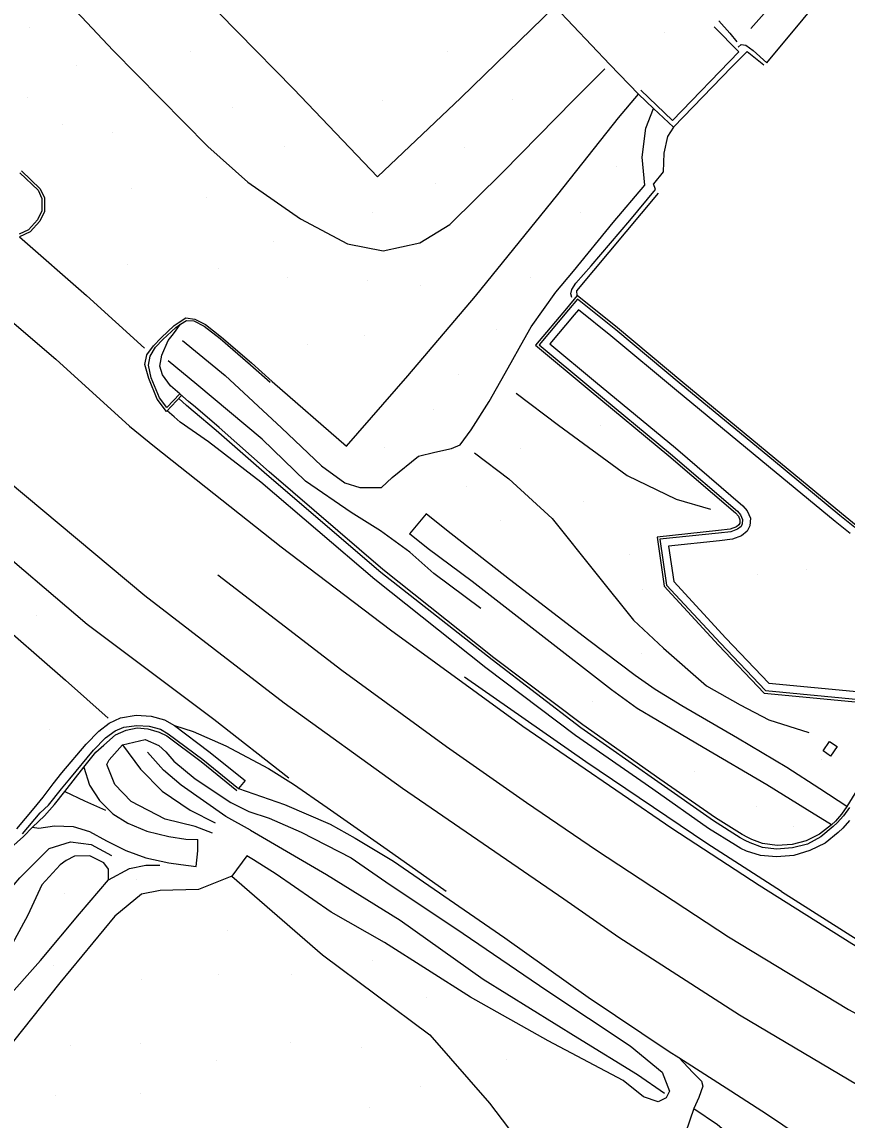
# Model space of a CAD drawing. Extents: x 1497074 to 1501343, y 481943 to 486114.
# Drawn here: x 1497875.9 to 1498037, y 483651.9 to 483866.3 of the extents above; entities that cross this region are included whole.
import ezdxf

# ---------------------------------------------------------------- set-up
doc = ezdxf.new("R2010")
doc.units = 0
doc.layers.add('PH Exist DTM Breakline', color=7, linetype='Continuous')
doc.layers.add('PH Exist DTM Point', color=7, linetype='Continuous')

msp = doc.modelspace()

# ---------------------------------------------------------------- linework, layer by layer
at = {"layer": 'PH Exist DTM Breakline'}
for points in [[(1497795.18, 483976.47), (1497797.64, 483966.43), (1497799.59, 483961.38), (1497803.62, 483955.3), (1497813.72, 483943.95), (1497826.98, 483929.39), (1497841.86, 483913.63), (1497858.06, 483897.16), (1497873.45, 483881.72), (1497887.55, 483867.27), (1497893.7, 483860.73)], [(1498015.8, 483861.38), (1498016.35, 483861.84), (1498017.25, 483861.76), (1498018.67, 483860.68), (1498021.35, 483858.27), (1498028.46, 483866.8), (1498037.85, 483878.16), (1498049.18, 483892.01), (1498057.75, 483902.41), (1498063.3, 483897.92)], [(1497996.32, 483852.15), (1497990.7, 483857.99), (1497979.98, 483869.26), (1497961.64, 483851.49), (1497945.36, 483836.03), (1497929.01, 483853.13), (1497907, 483875.62)], [(1498018.25, 483865.01), (1498023.93, 483871.42), (1498024.29, 483871.81)], [(1498012, 483866.47), (1498014.15, 483864.11), (1498015.54, 483862.38)], [(1498011.1, 483865.34), (1498015.93, 483860.41), (1498002.95, 483847.01), (1497996.78, 483852.96)], [(1497893.7, 483860.73), (1497912.18, 483841.96), (1497920.05, 483834.99), (1497930.29, 483827.82), (1497939.51, 483822.96), (1497946.43, 483821.57), (1497953.58, 483823.16), (1497959.47, 483826.73), (1497969.81, 483836.95), (1497983.7, 483851.04), (1497989.71, 483857.14)], [(1498003.14, 483845.7), (1498014.55, 483857.53), (1498017.51, 483860.53), (1498020.76, 483857.93)], [(1497907.25, 483804.05), (1497915.6, 483797.27), (1497926.58, 483787.02), (1497934.38, 483779.61), (1497938.96, 483776.27), (1497941.89, 483775.39), (1497946.12, 483775.37), (1497948.19, 483777.31), (1497953.35, 483781.51), (1497956.56, 483782.28), (1497959.82, 483782.98), (1497961.48, 483783.7), (1497963.63, 483786.64), (1497967.15, 483792.14), (1497970.86, 483798.73), (1497973.95, 483804.2), (1497975.37, 483806.73), (1497980.17, 483813.49), (1497983.61, 483817.61), (1497991.36, 483827.13), (1497997.53, 483834.43), (1497997.01, 483839.87), (1497997.76, 483845.53), (1497999.22, 483849.37), (1497996.32, 483852.15)], [(1497924.77, 483796.1), (1497939.31, 483783.48), (1497951.29, 483797.19), (1497964.45, 483812.74), (1497980.55, 483832.59), (1497992.41, 483847.55), (1497996.32, 483852.15)], [(1497999.22, 483849.37), (1498003.14, 483845.7), (1498001.95, 483843.94), (1498001.25, 483840.64), (1498001.12, 483836.98), (1497999.21, 483834.64)], [(1497875.49, 483836.83), (1497879.06, 483833.4), (1497879.79, 483831.8), (1497879.8, 483829.39), (1497878.98, 483827.66), (1497877.22, 483825.68), (1497875.36, 483824.83)], [(1497875.83, 483837.19), (1497879.47, 483833.69), (1497880.29, 483831.91), (1497880.3, 483829.28), (1497879.4, 483827.38), (1497877.53, 483825.27), (1497875.44, 483824.32)], [(1497983.3, 483812.47), (1497983.09, 483813.19), (1497983.27, 483814.03), (1497984.07, 483815.25), (1497987.08, 483818.67), (1497994.6, 483827.49), (1497999.65, 483833.53), (1497999.21, 483834.64)], [(1497984.35, 483812.88), (1497984.25, 483813.78), (1498000.2, 483832.86)], [(1497875.44, 483824.32), (1497888.5, 483812.84), (1497899.84, 483802.57)], [(1497865.3, 483815.17), (1497882.51, 483800.42), (1497896.93, 483787.36), (1497901.77, 483783.37)], [(1498038.81, 483767.99), (1498035.96, 483770.3), (1498022.96, 483781.05), (1498004.98, 483795.86), (1497992.2, 483806.54), (1497984.35, 483812.88), (1497982.24, 483810.36), (1497976.2, 483803.16), (1497986.66, 483794.47), (1498002.23, 483781.57), (1498015.26, 483770.41), (1498015.83, 483769.75), (1498016.12, 483769.07), (1498016.08, 483768.41), (1498015.93, 483768.11), (1498015.42, 483767.68), (1498014.19, 483767.24), (1498011.9, 483766.96), (1497999.93, 483765.71), (1498001.31, 483756.12), (1498011.93, 483744.62), (1498020.85, 483735.25), (1498039.34, 483733.48)], [(1498038.58, 483767.56), (1498035.65, 483769.91), (1498022.64, 483780.66), (1498004.66, 483795.48), (1497991.88, 483806.15), (1497984.42, 483812.18), (1497982.62, 483810.04), (1497976.91, 483803.23), (1497986.98, 483794.85), (1498002.55, 483781.95), (1498015.61, 483770.76), (1498016.25, 483770.02), (1498016.63, 483769.16), (1498016.57, 483768.28), (1498016.34, 483767.79), (1498015.67, 483767.24), (1498014.31, 483766.75), (1498011.96, 483766.47), (1498000.5, 483765.27), (1498001.78, 483756.34), (1498012.3, 483744.96), (1498021.08, 483735.73), (1498039.4, 483733.98)], [(1498037.63, 483766.4), (1498034.7, 483768.75), (1498021.69, 483779.5), (1498003.7, 483794.32), (1497990.93, 483804.99), (1497984.62, 483810.09), (1497983.77, 483809.08), (1497979.02, 483803.42), (1497987.94, 483796), (1498003.51, 483783.1), (1498016.67, 483771.83), (1498017.54, 483770.83), (1498018.15, 483769.42), (1498018.05, 483767.9), (1498017.55, 483766.85), (1498016.42, 483765.91), (1498014.65, 483765.28), (1498012.13, 483764.98), (1498002.2, 483763.94), (1498003.2, 483757.02), (1498013.39, 483745.98), (1498021.78, 483737.17), (1498039.58, 483735.46)], [(1497907.1, 483793.33), (1497904.13, 483790.2), (1497902.34, 483792.63), (1497900.69, 483796.63), (1497899.91, 483799.38), (1497900.28, 483801.3), (1497901.58, 483803.06), (1497903.07, 483804.62), (1497905.65, 483806.99), (1497906.6, 483807.69), (1497907.93, 483808.48), (1497909.7, 483808.27), (1497911.73, 483807.23), (1497914.87, 483804.74), (1497920.73, 483799.71), (1497924.77, 483796.1)], [(1497906.74, 483793.67), (1497904.18, 483790.98), (1497902.78, 483792.88), (1497901.17, 483796.78), (1497900.65, 483799.25), (1497900.98, 483800.99), (1497901.98, 483802.76), (1497903.42, 483804.27), (1497905.96, 483806.6), (1497906.88, 483807.27), (1497908.06, 483807.97), (1497909.51, 483807.92), (1497911.51, 483806.9), (1497914.61, 483804.46), (1497920.52, 483799.35), (1497924.4, 483795.94)], [(1497906.74, 483793.67), (1497904.93, 483795.26), (1497903.36, 483797.35), (1497902.87, 483799.04), (1497903.24, 483801.21), (1497904.45, 483804.08), (1497905.52, 483805.37), (1497906.88, 483807.27)], [(1497965.5, 483751.75), (1497956.36, 483758.6), (1497951.69, 483762.74), (1497945.91, 483766.95), (1497940.19, 483770.49), (1497931.3, 483776.62), (1497922.81, 483784.81), (1497910.06, 483795.47), (1497904.49, 483800.09)], [(1497853.53, 483793.73), (1497873.22, 483776.6), (1497899.91, 483754.32), (1497927.13, 483733.34), (1497950.22, 483716.65), (1497981.7, 483695.07), (1497992.49, 483687.56), (1498016.02, 483672.42), (1498040.95, 483657.63), (1498062.98, 483645.3), (1498094.13, 483628.89), (1498115.38, 483618.01), (1498150.17, 483600.33), (1498195.65, 483577.17), (1498221.4, 483564.22), (1498295.13, 483528.13), (1498306.81, 483522.38)], [(1498016.54, 483707.65), (1498011.34, 483710.88), (1498000.48, 483718.45), (1497985.45, 483729.01), (1497968.06, 483742.12), (1497946.41, 483759.36), (1497924.16, 483778.43), (1497914.44, 483787.1), (1497909.78, 483791.06), (1497908.43, 483792.2), (1497906.74, 483793.67)], [(1497972.43, 483793.79), (1497980.69, 483787.54), (1497994.09, 483777.73), (1498003.65, 483773.08), (1498010.34, 483771.16)], [(1498016.15, 483707.01), (1498010.97, 483710.3), (1498000.1, 483717.88), (1497985.06, 483728.44), (1497967.75, 483741.72), (1497945.98, 483758.79), (1497923.76, 483777.88), (1497913.85, 483786.52), (1497909.38, 483790.29), (1497908.07, 483791.39), (1497906.58, 483792.73)], [(1498015.23, 483705.55), (1498009.96, 483708.8), (1497999.08, 483716.48), (1497983.98, 483726.99), (1497966.53, 483740.14), (1497944.82, 483757.43), (1497922.54, 483776.4), (1497912.32, 483784.29), (1497906.78, 483788.16), (1497905.64, 483789.15), (1497904.29, 483790.32)], [(1497901.77, 483783.37), (1497926.55, 483763.81), (1497947.89, 483747.58), (1497973.7, 483728.81), (1498002.83, 483708.84), (1498019.86, 483697.73), (1498037.97, 483686.38), (1498056.42, 483675.42), (1498074.68, 483665.18), (1498095.93, 483654.12), (1498104.69, 483650.3), (1498109.57, 483648.4)], [(1497964.3, 483782.16), (1497971.01, 483777.07), (1497979.42, 483769.35), (1497988.01, 483758.66), (1497995.35, 483749.5), (1498001.17, 483744), (1498009.58, 483736.68), (1498016.17, 483732.96), (1498021.77, 483730.02), (1498029.56, 483727.55)], [(1498036.98, 483713.11), (1498031.75, 483716.52), (1498025.25, 483720.74), (1498015.63, 483726.42), (1498004.75, 483732.75), (1497999.58, 483735.96), (1497995.65, 483738.67), (1497986.61, 483745.53), (1497971.1, 483757.43), (1497958.81, 483767.04), (1497954.82, 483770.26), (1497951.59, 483766.33)], [(1497867.81, 483766.43), (1497888.63, 483748.71), (1497913.38, 483730.18), (1497928.03, 483718.67)], [(1498033.98, 483709.54), (1498029.22, 483712.44), (1498021.34, 483717.33), (1498008.97, 483724.64), (1497999.99, 483729.86), (1497996.07, 483732.21), (1497991.02, 483735.9), (1497977.32, 483746.54), (1497963.81, 483757.03), (1497955.24, 483763.42), (1497951.59, 483766.33)], [(1497914.17, 483758.31), (1497938.38, 483739.71), (1497958.83, 483724.83), (1497974.46, 483713.87), (1497988.12, 483704.54), (1498013.88, 483687.62), (1498037.34, 483673.44), (1498063.8, 483659.07), (1498087.91, 483646.46), (1498112.61, 483633.53), (1498141.8, 483618.47), (1498170.18, 483603.95), (1498200.76, 483588.83), (1498232.96, 483572.59), (1498285.98, 483545.92), (1498313.92, 483532.15)], [(1497869.43, 483750.78), (1497884.42, 483737.78), (1497892.75, 483730.36)], [(1498024.22, 483696.49), (1498009.64, 483705.84), (1497986, 483721.81), (1497962.31, 483738.33)], [(1497883.73, 483719.64), (1497888.46, 483725.27), (1497890.93, 483727.81), (1497892.96, 483729.37), (1497895.15, 483730.41), (1497898.2, 483730.93), (1497901.12, 483730.73), (1497903.75, 483730), (1497905.68, 483728.91)], [(1497885.25, 483718.47), (1497889.9, 483724.08), (1497892.22, 483726.51), (1497894.14, 483727.86), (1497895.84, 483728.56), (1497898.38, 483728.93), (1497900.75, 483728.78), (1497902.95, 483728.2), (1497904.48, 483727.31)], [(1497888.02, 483720.8), (1497890.33, 483723.71), (1497891.88, 483725.09), (1497894.21, 483727.11), (1497896.27, 483728.01), (1497898.42, 483728.44), (1497900.51, 483728.27), (1497902.73, 483727.64), (1497904.18, 483726.91)], [(1497905.68, 483728.91), (1497912.43, 483723.85), (1497919.47, 483718.17)], [(1497905.68, 483728.91), (1497909.33, 483727.77), (1497915.71, 483724.97), (1497924.05, 483720.5), (1497928.96, 483717.48), (1497935.5, 483712.93), (1497947.25, 483704.73), (1497958.76, 483696.58)], [(1497904.18, 483726.91), (1497910.9, 483721.88), (1497917.9, 483716.22)], [(1497904.48, 483727.31), (1497911.21, 483722.28), (1497918.21, 483716.61)], [(1497913.13, 483707.89), (1497909.71, 483709.16), (1497903.87, 483710.6), (1497897.24, 483714.1), (1497894.02, 483717.37), (1497892.46, 483721.3), (1497892.96, 483722.18), (1497895.54, 483725.15), (1497899.97, 483726.19), (1497902.66, 483725), (1497904.04, 483723.74), (1497905.58, 483721.95), (1497909.74, 483718.47), (1497916.71, 483713.89), (1497920.21, 483712.09), (1497924.18, 483710.79), (1497930.42, 483708.08), (1497940.23, 483703.05), (1497947, 483698.38)], [(1497895.54, 483725.15), (1497899.05, 483720.37), (1497903.3, 483716.12), (1497908.77, 483712.41), (1497913.67, 483709.88)], [(1497920.52, 483708.46), (1497915.74, 483711.16), (1497906.99, 483717.27), (1497903.56, 483720.2), (1497900.46, 483723.72)], [(1497876.24, 483707.27), (1497877.99, 483709.06), (1497880.3, 483711.27), (1497882.27, 483713.49), (1497884.28, 483716.01), (1497888.02, 483720.8)], [(1497888.02, 483720.8), (1497889.11, 483717.26), (1497891.07, 483714.24), (1497893.67, 483711.65), (1497896.62, 483709.85), (1497900.29, 483708.3), (1497904.62, 483707.26), (1497907.94, 483706.73), (1497910.23, 483706.63)], [(1497874.89, 483708.75), (1497878.31, 483712.78), (1497880.03, 483714.94), (1497882, 483717.53), (1497883.73, 483719.64)], [(1497876.04, 483707.78), (1497879.47, 483711.83), (1497881.12, 483713.36), (1497883.63, 483716.52), (1497885.25, 483718.47)], [(1497919.47, 483718.17), (1497918.21, 483716.61)], [(1498040.83, 483719.34), (1498036.98, 483713.11), (1498035.96, 483711.6), (1498034.78, 483710.26), (1498033.98, 483709.54), (1498031.67, 483707.68), (1498029.04, 483706.37), (1498026.34, 483705.69), (1498023.42, 483705.48), (1498020.51, 483705.88), (1498018.46, 483706.63), (1498017.64, 483707.05), (1498016.54, 483707.65)], [(1497884.28, 483716.01), (1497888.14, 483714.2), (1497892.26, 483712.36)], [(1497918.21, 483716.61), (1497927.17, 483713.46), (1497936.1, 483709.64), (1497941, 483706.9), (1497948.49, 483702.42), (1497970.19, 483687.48), (1497986.45, 483675.88), (1498002.31, 483665.24), (1498004.16, 483664.08), (1498014.33, 483657.58), (1498021.49, 483652.97), (1498027.48, 483648.95)], [(1498037.52, 483712.93), (1498036.35, 483711.28), (1498035.13, 483709.91), (1498034.3, 483709.16), (1498031.92, 483707.19), (1498029.28, 483705.74), (1498026.37, 483705.03), (1498023.29, 483704.74), (1498020.5, 483705.12), (1498018.11, 483706.01), (1498017.15, 483706.49), (1498016.15, 483707.01)], [(1497877.99, 483709.06), (1497879.23, 483708.87), (1497882.3, 483709.32), (1497885.89, 483709.17), (1497889.12, 483708.24), (1497892.43, 483706.38), (1497896.2, 483704.49), (1497900.12, 483703.05), (1497904.58, 483702.1), (1497906.91, 483701.79), (1497909.96, 483701.4), (1497910.26, 483704.43), (1497910.23, 483706.63)], [(1498037.53, 483710.35), (1498036.2, 483708.85), (1498035.28, 483708.02), (1498032.73, 483705.91), (1498029.76, 483704.5), (1498026.66, 483703.55), (1498023.28, 483703.24), (1498020.15, 483703.55), (1498017.41, 483704.4), (1498016.31, 483704.9), (1498015.23, 483705.55)], [(1497867.13, 483698.49), (1497873.11, 483704.41), (1497876.24, 483707.27)], [(1497920.52, 483708.46), (1497935.37, 483699.85), (1497949.79, 483690.9), (1497965.96, 483679.37), (1497984.47, 483667.91), (1497996.14, 483660.78), (1498001.37, 483657.13)], [(1497864.16, 483682.92), (1497865.32, 483684.98), (1497867.34, 483689.2), (1497869.92, 483692.64), (1497875.5, 483699.15), (1497881.21, 483704.9), (1497885.39, 483706.21), (1497889.4, 483705.65), (1497893.37, 483703.52)], [(1497919.84, 483703.45), (1497916.87, 483699.5), (1497910.38, 483696.91), (1497902.91, 483696.72), (1497899.24, 483695.95), (1497894.07, 483691.67), (1497883.32, 483678.69), (1497872.48, 483665.05), (1497859.56, 483649.91), (1497851.77, 483640.5), (1497840.53, 483627.17), (1497836.36, 483622.13)], [(1497872.34, 483674.87), (1497879.53, 483683.03), (1497887.17, 483692.17), (1497892.8, 483698.81), (1497892.79, 483700.85), (1497891.93, 483702.11), (1497889.19, 483703.47), (1497886.19, 483703.42), (1497884.52, 483702.55), (1497883.4, 483701.73), (1497879.77, 483697.78), (1497877.06, 483691.88), (1497873.13, 483684.66), (1497869.6, 483680.61), (1497867.54, 483678.39)], [(1497947, 483698.38), (1497962.06, 483688.31), (1497978.41, 483677.19), (1497994.69, 483666.35), (1498000.9, 483661.22), (1498002.39, 483657.53), (1498001.7, 483656.19), (1498000.18, 483655.42), (1497997.29, 483656.43), (1497993.31, 483659.58), (1497978.68, 483667.35), (1497963.53, 483675.89), (1497946.73, 483686.57), (1497936.3, 483692.45), (1497925.57, 483699.9), (1497921.15, 483702.69), (1497919.84, 483703.45)], [(1497892.8, 483698.81), (1497896.92, 483701.01), (1497900.08, 483701.63), (1497902.87, 483701.61)], [(1497916.87, 483699.5), (1497934.6, 483684.11), (1497955.55, 483668.5), (1497967.2, 483655.2), (1497978.13, 483640.79)], [(1498024.22, 483696.49), (1498042.42, 483684.96), (1498054.51, 483677.83), (1498069.05, 483669.44)], [(1498004.16, 483664.08), (1498006.91, 483661.19), (1498008.59, 483659.49), (1498008.87, 483658.49), (1498008.09, 483656.25), (1498007.11, 483654.12)], [(1498007.11, 483654.12), (1498005.48, 483649.39), (1498004.34, 483645.39), (1498003.78, 483644.43), (1497989.14, 483628.1), (1497979.47, 483617.8), (1497970.68, 483608.14), (1497965.4, 483602.76), (1497962.72, 483600.04), (1497957.95, 483596.36), (1497954.26, 483595.45), (1497951.16, 483594.93), (1497948.81, 483595.04), (1497947.21, 483595.76), (1497946.77, 483596.01), (1497943.87, 483598.18)], [(1498007.11, 483654.12), (1498011.73, 483650.98), (1498016.54, 483646.88), (1498019, 483644.67)]]:
    msp.add_lwpolyline(points, dxfattribs=at)
msp.add_lwpolyline([(1498033.6, 483725.79), (1498035.08, 483724.8), (1498033.83, 483722.94), (1498032.35, 483723.94)], close=True, dxfattribs=at)
at = {"layer": 'PH Exist DTM Point'}
for p, q in [((1497877.32, 483865.19), (1497877.32, 483865.19)), ((1498001.44, 483864.28), (1498001.44, 483864.28)), ((1497908.74, 483860.41), (1497908.74, 483860.41)), ((1497958.95, 483860.51), (1497958.95, 483860.51)), ((1497886.51, 483857.86), (1497886.51, 483857.86)), ((1497876.91, 483851.44), (1497876.91, 483851.44)), ((1497946.38, 483851.03), (1497946.38, 483851.03)), ((1497971.75, 483851.08), (1497971.75, 483851.08)), ((1497916.96, 483849.64), (1497916.96, 483849.64)), ((1497883.79, 483846.3), (1497883.79, 483846.3)), ((1497893.63, 483844.73), (1497893.63, 483844.73)), ((1497927.19, 483841.97), (1497927.19, 483841.97)), ((1497962.43, 483841.78), (1497962.43, 483841.78)), ((1497992.1, 483838), (1497992.1, 483838)), ((1497897.22, 483833.68), (1497897.22, 483833.68)), ((1497956.63, 483834.75), (1497956.63, 483834.75)), ((1497911.9, 483831.99), (1497911.9, 483831.99)), ((1497944.35, 483829.1), (1497944.35, 483829.1)), ((1497985.04, 483829.07), (1497985.04, 483829.07)), ((1497925, 483823.44), (1497925, 483823.44)), ((1497896.56, 483818.91), (1497896.56, 483818.91)), ((1497914.26, 483818.13), (1497914.26, 483818.13)), ((1497927.73, 483816.41), (1497927.73, 483816.41)), ((1497943.43, 483815.73), (1497943.43, 483815.73)), ((1497953.77, 483814.86), (1497953.77, 483814.86)), ((1497975.23, 483816.34), (1497975.23, 483816.34)), ((1497968.61, 483806.23), (1497968.61, 483806.23)), ((1497942.86, 483805.13), (1497942.86, 483805.13)), ((1497931.62, 483803.37), (1497931.62, 483803.37)), ((1497961.14, 483797.41), (1497961.14, 483797.41)), ((1497956.32, 483790.66), (1497956.32, 483790.66)), ((1497988.83, 483787.43), (1497988.83, 483787.43)), ((1497946.64, 483783.26), (1497946.64, 483783.26)), ((1497973.32, 483783.04), (1497973.32, 483783.04)), ((1497962.73, 483775.59), (1497962.73, 483775.59)), ((1497985.58, 483772.74), (1497985.58, 483772.74)), ((1497969.34, 483768.86), (1497969.34, 483768.86)), ((1497994.52, 483762.31), (1497994.52, 483762.31)), ((1498019.46, 483758.49), (1498019.46, 483758.49)), ((1498029.2, 483759.28), (1498029.2, 483759.28)), ((1497997.13, 483755.46), (1497997.13, 483755.46)), ((1497878.85, 483750.42), (1497878.85, 483750.42)), ((1497996.92, 483742.95), (1497996.92, 483742.95)), ((1497987.4, 483733.65), (1497987.4, 483733.65)), ((1497881.25, 483728.16), (1497881.25, 483728.16)), ((1498032.12, 483722.33), (1498032.12, 483722.33)), ((1498007.3, 483719.96), (1498007.3, 483719.96)), ((1498019.28, 483713.09), (1498019.28, 483713.09)), ((1498026.67, 483709.26), (1498026.67, 483709.26)), ((1497898.29, 483698.86), (1497898.29, 483698.86)), ((1497884.25, 483696.04), (1497884.25, 483696.04)), ((1497915.96, 483688.84), (1497915.96, 483688.84)), ((1497882.14, 483682.05), (1497882.14, 483682.05)), ((1497944.33, 483683), (1497944.33, 483683)), ((1497899.29, 483679.32), (1497899.29, 483679.32)), ((1497914.38, 483680.32), (1497914.38, 483680.32)), ((1497928.47, 483680.25), (1497928.47, 483680.25)), ((1497954.85, 483675.9), (1497954.85, 483675.9)), ((1497885.3, 483666.49), (1497885.3, 483666.49)), ((1497898.99, 483666.79), (1497898.99, 483666.79)), ((1497928.3, 483667.03), (1497928.3, 483667.03)), ((1497942.16, 483666.02), (1497942.16, 483666.02)), ((1497913.95, 483663.43), (1497913.95, 483663.43)), ((1497970.58, 483663.62), (1497970.58, 483663.62)), ((1497953.78, 483658.47), (1497953.78, 483658.47)), ((1497882.37, 483656.72), (1497882.37, 483656.72)), ((1497899.01, 483657.02), (1497899.01, 483657.02)), ((1497943.74, 483654.28), (1497943.74, 483654.28))]:
    msp.add_line(p, q, dxfattribs=at)

doc.saveas('drawing.dxf')
